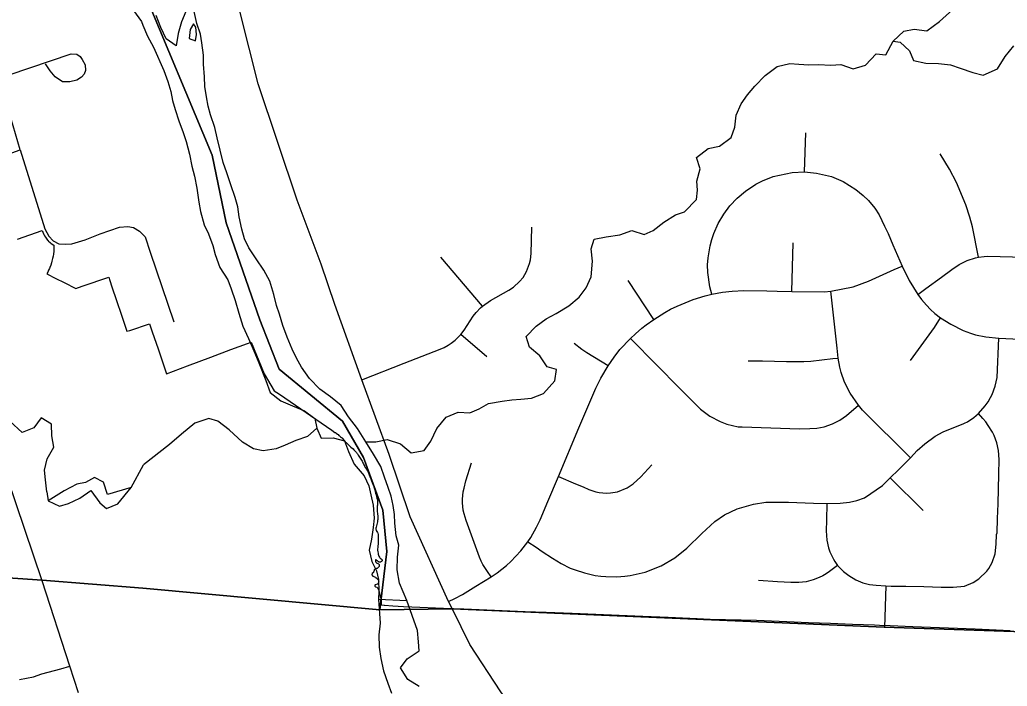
# Model space of a CAD drawing. Extents: x 114843 to 284848, y 317643 to 566895.
# Drawn here: x 170319 to 175945, y 451306 to 455101 of the extents above; entities that cross this region are included whole.
import ezdxf

# ---------------------------------------------------------------- set-up
doc = ezdxf.new("R2010")
doc.units = 0
for name, color, linetype in [('GM_X_City_Street', 7, 'Continuous'), ('GM_X_Corporation', 7, 'Continuous'), ('GM_X_County', 7, 'Continuous'), ('GM_X_Major_River', 7, 'Continuous'), ('GM_X_Minor_Lake', 7, 'Continuous'), ('GM_X_Minor_River', 7, 'Continuous'), ('GM_X_State_Route', 7, 'Continuous'), ('GM_X_Township', 7, 'Continuous'), ('GM_X_Township_Road', 7, 'Continuous')]:
    doc.layers.add(name, color=color, linetype=linetype)

msp = doc.modelspace()

# ---------------------------------------------------------------- linework, layer by layer
at = {"layer": 'GM_X_City_Street'}
msp.add_lwpolyline([(170318, 451343.7), (170397, 451360.5), (170444.8, 451377.7), (170553.1, 451405.9), (170604.9, 451420.3)], dxfattribs=at)
at = {"layer": 'GM_X_Corporation'}
msp.add_lwpolyline([(170306.1, 453851.7), (170447.8, 453900.3), (170450.7, 453892.2), (170454.7, 453882), (170456, 453879.3), (170460.7, 453870.4), (170465.2, 453862.7), (170469.3, 453857), (170473.5, 453851.4), (170477.9, 453846), (170480.5, 453843), (170482.1, 453840.7), (170484, 453839.4), (170492, 453831.8), (170495.7, 453828.6), (170503.8, 453822.5), (170513, 453816.4), (170514.5, 453814.9), (170514.4, 453805.4), (170513.8, 453792.4), (170513, 453782.5), (170511.2, 453766.6), (170509.3, 453754.8), (170506.6, 453742), (170504.6, 453733.2), (170502.6, 453725.5), (170499.8, 453715.9), (170495.7, 453703.6), (170490.8, 453690.4), (170488.2, 453684), (170484.1, 453674.8), (170478.8, 453664), (170473.8, 453654.4), (170525, 453627.8), (170571.5, 453603.9), (170638.2, 453570.4), (170674.7, 453583.2), (170826.9, 453635.7), (170833.3, 453615.2), (170844.8, 453580.5), (170871.2, 453502.2), (170899.1, 453418.7), (170929.5, 453327.9), (170945.6, 453332.2), (171058.2, 453370.1), (171066.2, 453346.3), (171074.4, 453323.6), (171107.2, 453227.4), (171155.7, 453085.7), (171275.2, 453130.4), (171408.8, 453180.5), (171521.2, 453222.4), (171617.7, 453258.4), (171638.1, 453266), (171711.9, 453085.5), (171769.6, 452987.7), (171798.3, 452968.1), (172096.7, 452763.8), (172115.2, 452750.8), (172117.7, 452750.4), (172121.6, 452747.2), (172130, 452741.9), (172133.7, 452738.6), (172137.9, 452734.3), (172139.4, 452732.9), (172147.5, 452727), (172152, 452723), (172155.5, 452719.5), (172158.2, 452716.5), (172166.4, 452706.5), (172174.2, 452697.3), (172180.8, 452691.2), (172188.7, 452683.5), (172195.3, 452677.4), (172201.7, 452671.1), (172205.4, 452667.7), (172218.5, 452656.9), (172222.9, 452652.8), (172228.8, 452646.1), (172237.1, 452637.3), (172240.3, 452633.5), (172243.7, 452628.5), (172247.4, 452622.6), (172255.7, 452610.1), (172269.4, 452587.9), (172271.3, 452584.4), (172274.8, 452577.3), (172277.4, 452571.8), (172279.7, 452566.3), (172285, 452556.6), (172287.5, 452552.4), (172296.2, 452540.1), (172299.5, 452535.1), (172301.9, 452530.7), (172305, 452524.4), (172316.3, 452495.5), (172319.4, 452486.1), (172323.5, 452474.7), (172334.3, 452447.8), (172337.5, 452439.4), (172338.7, 452435.6), (172340, 452430.8), (172341.5, 452423.9), (172344.2, 452413.3), (172346.7, 452404.7), (172349.5, 452396.1), (172354.4, 452376.7), (172357.3, 452368.1), (172358, 452365.2), (172358.4, 452361.3), (172358.4, 452353.2), (172357, 452337.1), (172356.4, 452332.1), (172355.6, 452324.2), (172355.4, 452320.2), (172355.3, 452317.2), (172355.4, 452310.2), (172356.3, 452301.2), (172357.6, 452289.3), (172359.7, 452272.4), (172360, 452268.4), (172360, 452264.4), (172359.3, 452256.4), (172358.1, 452249.5), (172357.3, 452242.6), (172355.3, 452233.8), (172353.2, 452227.1), (172349.5, 452212.5), (172348.6, 452205.6), (172348.5, 452203.6), (172348.6, 452199.6), (172349.4, 452196.7), (172350.9, 452193), (172357.6, 452180.7), (172358.7, 452177.8), (172360.9, 452170.1), (172361.5, 452167.2), (172362.2, 452162.2), (172362.3, 452154.3), (172361.8, 452141.2), (172362, 452136.2), (172361.9, 452125.2), (172361.7, 452122.2), (172358.6, 452097.4), (172357.8, 452086.4), (172357.8, 452081.4), (172359.3, 452070.6), (172360.8, 452063.7), (172361.6, 452058.8), (172363.2, 452052), (172365.4, 452046.4), (172368.3, 452041.1), (172370.2, 452038.7), (172373.1, 452036.1), (172377.9, 452032.3), (172380, 452030.2), (172382.5, 452027.1), (172383.6, 452025.4), (172383.9, 452024.4), (172383.3, 452020.5), (172382.2, 452018.8), (172380.9, 452017.3), (172379.4, 452016), (172376, 452013.8), (172374.1, 452013.1), (172372.1, 452013), (172368, 452013.1), (172365.1, 452013.6), (172364.1, 452013.9), (172363.3, 452014.4), (172361.8, 452015.7), (172359.6, 452017.8), (172355.8, 452021), (172350.9, 452024.6), (172349.1, 452025.2), (172346.9, 452025), (172345.7, 452023.6), (172345.6, 452022.5), (172345.8, 452020.6), (172346.9, 452016.7), (172348.4, 452012.9), (172349.3, 452011.2), (172349.9, 452010.4), (172351.3, 452009), (172353.8, 452007.2), (172355.6, 452006.4), (172359.3, 452004.9), (172362.8, 452003.1), (172364.4, 452001.8), (172366.9, 451998.6), (172367.4, 451997.7), (172367.8, 451995.8), (172367.8, 451992.8), (172367.2, 451988.8), (172366, 451986.1), (172364, 451983.8), (172360.1, 451980.6), (172357.7, 451978.9), (172355, 451977.4), (172351.4, 451975.8), (172344.8, 451973.2), (172342.1, 451971.9), (172340.5, 451970.8), (172339.5, 451969.1), (172338, 451965.4), (172335.7, 451955.6), (172334.8, 451953.9), (172334.1, 451953.1), (172327.6, 451948.3), (172326.4, 451946.9), (172325.8, 451944.9), (172325.9, 451942.9), (172326.6, 451940), (172328.1, 451936.3), (172329.1, 451934.6), (172330.4, 451933), (172334.2, 451932.1), (172337.3, 451931.7), (172340.9, 451930), (172345.3, 451927.7), (172347, 451926.6), (172348.5, 451925.5), (172357.2, 451917.1), (172359.9, 451914.1), (172361.7, 451911.7), (172362.7, 451909.9), (172364.2, 451906.2), (172364.8, 451902.3), (172364.1, 451899.4), (172362.6, 451895.6), (172359.1, 451889.5), (172357.7, 451888.2), (172356.8, 451887.7), (172355, 451886.9), (172345.4, 451884), (172343.6, 451883), (172342.5, 451881.4), (172342.4, 451879.4), (172343.3, 451876.5), (172344.9, 451874), (172346.6, 451872.9), (172353, 451869.9), (172355.6, 451868.3), (172357.2, 451867.1), (172359.1, 451864.9), (172360.3, 451863.2), (172362, 451859.6), (172363.4, 451855.9), (172364.7, 451852.1), (172367.2, 451843.4), (172373.1, 451817.1), (172376.2, 451807.5), (172377.2, 451803.6), (172378.5, 451797.8), (172379, 451793.8), (172379.3, 451788.8), (172379.4, 451783.8), (172379.1, 451779.8), (172379.2, 451771.8), (172379.5, 451769.2), (172395.3, 451768.1), (172396.8, 451768), (172444.3, 451764.1), (172505, 451760.5), (172553.4, 451757.5), (172733.5, 451751), (172849.4, 451746.7), (173199, 451732.3), (173318.6, 451727.4), (173465.8, 451721.3), (173601.6, 451715.7), (173733.7, 451710.3), (173868.6, 451704.7), (174013.7, 451698.7), (174179.2, 451691.9), (174252.9, 451688.8), (174515.9, 451681.6), (174688.8, 451674.8), (174813.7, 451670), (174938.6, 451665.1), (175063.5, 451660.2), (175188.4, 451655.3), (175218.1, 451654.2), (175277.7, 451651.9), (175406.9, 451646.8), (175507.3, 451642.9), (175611.6, 451638.9), (175762.7, 451633), (175962.2, 451624.4)], dxfattribs=at)
at = {"layer": 'GM_X_County'}
for points in [[(158333.6, 448459.5), (158404.1, 452870.8), (160362.3, 452715), (161836.9, 452606), (163211.6, 452477.1), (163617.5, 452463.1), (165372, 452326.8), (167503.6, 452041.5), (167590.5, 452084.6), (167684.2, 452099.7), (167764.7, 452088.4), (168049.8, 452072), (168830.9, 452018.8), (169197.8, 451994.5), (169613.4, 451967.6), (170446.5, 451909.5), (171021.2, 451864.1), (172371.6, 451741.9), (172784.1, 451747.3), (175244.6, 451642.6), (176495.7, 451600.3), (177080.5, 451574.7), (178654.1, 451485.6), (180912.9, 451416.4)], [(180912.9, 451416.4), (178654.1, 451485.6), (177080.5, 451574.7), (176495.7, 451600.3), (175244.6, 451642.6), (172784.1, 451747.3), (172371.6, 451741.9), (171021.2, 451864.1), (170446.5, 451909.5), (169613.4, 451967.6), (169197.8, 451994.5), (168830.9, 452018.8), (168049.8, 452072), (167764.7, 452088.4), (167684.2, 452099.7), (167590.5, 452084.6), (167503.6, 452041.5), (165372, 452326.8), (163617.5, 452463.1), (163211.6, 452477.1), (161836.9, 452606), (160362.3, 452715), (158404.1, 452870.8)]]:
    msp.add_lwpolyline(points, dxfattribs=at)
at = {"layer": 'GM_X_Major_River'}
msp.add_line((172362.9, 451801.8), (172524.7, 451794.4), dxfattribs=at)
for points in [[(170968.3, 455153.8), (171012.6, 455089.7)], [(171265.3, 455147.7), (171240.8, 455087.8), (171222.3, 455021.8), (171209.7, 454951.7), (171154, 454992.2), (171122.4, 455056.6), (171096.9, 455125)], [(172524.7, 451794.4), (172483.5, 451892.9), (172470, 451969.1), (172470.6, 452041.3), (172479.1, 452109.4), (172463.5, 452161.6), (172456.1, 452233.9), (172454.5, 452284), (172446.8, 452336.1), (172435.2, 452388.4), (172417.6, 452438.6), (172398, 452496.9), (172376.5, 452557.2), (172335, 452627.7), (172291.5, 452698.2), (172244, 452772.7), (172192.5, 452839.3), (172150.9, 452903.7), (172089.2, 452954.3), (172029.5, 452996.9), (171969.9, 453057.5), (171924.3, 453122), (171896.7, 453174.4), (171871.1, 453224.7), (171843.6, 453293), (171818, 453359.4), (171798.5, 453423.7), (171782.9, 453473.9), (171767.4, 453536.2), (171743.9, 453612.5), (171710.4, 453674.9), (171666.8, 453739.4), (171625.3, 453801.9), (171599.6, 453854.2), (171584, 453908.5), (171568.6, 453978.7), (171561, 454034.9), (171547.4, 454089.1), (171521.9, 454161.5), (171498.4, 454229.8), (171478.9, 454288.1), (171443.9, 454428.7), (171430.4, 454486.9), (171406.9, 454559.3), (171393.3, 454609.5), (171383.7, 454661.7), (171374.1, 454719.9), (171372.5, 454776), (171367.1, 454848.2), (171365.5, 454898.4), (171356, 454968.6), (171348.4, 455018.8), (171328.8, 455079.1), (171313.3, 455147.3)], [(171012.6, 455089.7), (171020.4, 455069.5), (171047.9, 455007.1), (171081.5, 454944.7), (171140.5, 454812), (171162.1, 454749.6), (171179.6, 454691.4), (171189.3, 454641.2), (171204.9, 454588.9), (171226.4, 454524.6), (171249.9, 454458.3), (171267.6, 454408.1), (171287, 454335.7), (171300.5, 454267.5), (171314.1, 454209.2), (171327.5, 454141), (171339, 454062.7), (171348.5, 454008.5), (171370, 453932.2), (171395.6, 453881.9), (171419.1, 453815.5), (171432.7, 453763.3), (171460.2, 453690.9), (171505.7, 453620.4), (171523.3, 453568.2), (171546.9, 453501.8), (171568.3, 453429.5), (171589.8, 453355.2), (171623.3, 453286.8), (171652.8, 453216.4), (171682.3, 453148), (171721.5, 453047.4), (171747, 452979.1), (171806.7, 452930.5), (171872.6, 452901.9), (171942.4, 452873.3), (172000.2, 452830.8), (172011.7, 452774.6), (172037.3, 452718.2), (172105.4, 452719.7), (172169.4, 452703.1), (172192.9, 452642.8), (172224.4, 452570.4), (172282, 452503.8), (172307.5, 452447.5), (172319.2, 452395.3), (172332.7, 452337.1), (172338.2, 452262.8), (172333.7, 452210.8), (172323.2, 452142.7), (172310.7, 452080.6), (172326.2, 452016.4), (172351.9, 451964.1), (172363.5, 451913.9), (172364.9, 451845.7), (172362.9, 451801.8)], [(171308.8, 455077.2), (171290.5, 455045.3), (171284.1, 454993.2), (171320.1, 454980.9)], [(171320.1, 454980.9), (171326.3, 455016.9), (171322.7, 455059.1), (171308.8, 455077.2)], [(172362.9, 451801.8), (172373.6, 451665.9), (172365.4, 451599.7), (172367.3, 451529.5), (172377.2, 451463.3), (172391, 451393.1), (172416.9, 451322.9), (172436.8, 451266.7)], [(172595, 451304.6), (172531, 451344.8), (172489.1, 451411.1), (172527.3, 451463.1), (172595.4, 451507.2), (172591.5, 451559.3), (172585.6, 451623.5), (172524.7, 451794.4)]]:
    msp.add_lwpolyline(points, dxfattribs=at)
at = {"layer": 'GM_X_Minor_Lake'}
for points in [[(170954.1, 452437), (170819.6, 452397), (170795.7, 452467.1), (170744.7, 452494.5), (170694.8, 452466.2), (170644.7, 452456), (170572.7, 452419.6), (170480.7, 452361)], [(170480.7, 452361), (170545, 452331.2), (170597.1, 452347.5), (170661.1, 452377.8), (170725, 452420.2), (170775.5, 452350.3), (170814.3, 452318.8), (170877.7, 452344.7), (170954.1, 452437)]]:
    msp.add_lwpolyline(points, dxfattribs=at)
at = {"layer": 'GM_X_Minor_River'}
for points in [[(172291.5, 452698.2), (172348.6, 452698.5), (172412.5, 452711), (172488.6, 452685.5), (172548.9, 452635.8), (172622.8, 452648.3), (172662.3, 452700.7), (172695.8, 452773.1), (172749.2, 452837.5), (172816.9, 452866.1), (172882.9, 452862.5), (172936.7, 452884.9), (172990.4, 452915.3), (173068.2, 452929.9), (173122.2, 452936.3), (173174.1, 452940.7), (173234, 452947.1), (173303.7, 452973.6), (173367.1, 453044.2), (173376.6, 453110.3), (173324.5, 453124), (173282.1, 453187.8), (173223.7, 453237.5), (173205.3, 453297.5), (173260.8, 453356), (173318.4, 453398.5), (173376.2, 453428.9), (173447.8, 453471.5), (173507.3, 453522), (173546.9, 453574.3), (173574.4, 453636.6), (173581.7, 453726.8), (173575.1, 453796.9), (173592.7, 453851.1), (173660.6, 453865.6), (173738.4, 453876.2), (173806.2, 453900.7), (173876.3, 453877.1), (173928.1, 453901.5), (173989.6, 453948), (174055.3, 453990.6), (174107.1, 454007), (174174.5, 454077.5), (174180.1, 454129.7), (174177.7, 454181.7), (174195.1, 454252), (174174.7, 454316), (174242.2, 454368.5), (174306.1, 454381), (174371.6, 454429.5), (174393.1, 454489.8), (174400.6, 454557.9), (174430.1, 454622.3), (174465.7, 454672.6), (174507.3, 454723), (174566.7, 454783.5), (174634.3, 454834), (174706.1, 454850.6), (174758.1, 454846.9), (174814.1, 454843.3), (174870, 454845.7), (174940, 454842.1), (174997.9, 454846.5), (175068, 454821), (175137.8, 454841.5), (175199.3, 454906), (175253.3, 454900.4), (175294.7, 454978.8), (175356.2, 455035.3), (175416, 455047.8), (175488, 455038.2), (175559.6, 455090.8), (175635, 455159.5)], [(175294.7, 454978.8), (175334.7, 454973.1), (175389, 454923.4), (175411.4, 454869.4), (175481.5, 454853.9), (175553.4, 454852.4), (175621.4, 454844.8), (175677.5, 454825.2), (175749.7, 454799.6), (175807.7, 454786), (175889.4, 454820.6), (175932.8, 454891), (175982.3, 454951.5)], [(170474.5, 452413.1), (170466.2, 452481.3), (170459.9, 452535.4), (170475.6, 452601.6), (170513.4, 452667.9), (170503.1, 452732.1), (170500.8, 452798.2), (170440.5, 452834), (170398.7, 452777.7), (170332.7, 452751.4), (170262.2, 452815.2)], [(172011.7, 452774.6), (171958.7, 452727.9), (171892.9, 452705.4), (171831.2, 452679), (171779.4, 452658.6), (171705.5, 452646), (171651.5, 452657.7), (171589.2, 452695.3), (171512.7, 452766.9), (171448.4, 452814.6), (171396.3, 452830.2), (171316.6, 452803.6), (171241.2, 452741), (171171.7, 452682.4), (171024.1, 452566.1)], [(170474.5, 452413.1), (170480.7, 452361), (170545, 452331.2), (170597.1, 452347.5), (170661.1, 452377.8), (170725, 452420.2), (170775.5, 452350.3), (170814.3, 452318.8), (170877.7, 452344.7), (170954.1, 452437), (171024.1, 452566.1)]]:
    msp.add_lwpolyline(points, dxfattribs=at)
at = {"layer": 'GM_X_State_Route'}
for points in [[(172785.3, 451744.5), (172762.2, 451787.7), (172544.6, 452270.4), (172423.6, 452624.8), (172267.6, 453051), (172114.7, 453480), (172037.4, 453708.8), (171899.4, 454074.1), (171677.8, 454736.5), (171574.2, 455142.8), (171484.5, 455506.8), (171454.9, 455620.2)], [(170447.6, 451906.7), (170199, 452637.5), (170079.4, 453012.8), (170048.9, 453101.4)], [(170653.6, 451268.7), (170604.9, 451420.3), (170447.6, 451906.7)], [(174614.1, 447947.2), (174384.9, 448836.9), (174368.2, 448940.2), (173720.9, 450332.4), (173671, 450416.1), (173550.9, 450607.6), (173059.4, 451273.8), (172883.6, 451544.1), (172785.3, 451744.5)]]:
    msp.add_lwpolyline(points, dxfattribs=at)
at = {"layer": 'GM_X_Township'}
for points in [[(170250.2, 459264.1), (170803.8, 457703.8), (170835.4, 457597.7), (170933.5, 457267.5), (170941.5, 457002.9), (170862.6, 456831.3), (170751.7, 456590.3), (170896.2, 455781.1), (171019, 455280.7), (171414.9, 454330.3), (171495.6, 453944.8), (171686.4, 453391.5), (171797.2, 453111.3), (172158.3, 452814.9), (172277.6, 452609.1), (172388.6, 452309), (172410.3, 452073.5), (172371.6, 451741.9), (171021.2, 451864.1), (170446.5, 451909.5), (169613.4, 451967.6)], [(180912.9, 451416.4), (178654.1, 451485.6), (177080.5, 451574.7), (176495.7, 451600.3), (175244.6, 451642.6), (172784.1, 451747.3), (172371.6, 451741.9), (172410.3, 452073.5), (172388.6, 452309), (172277.6, 452609.1), (172158.3, 452814.9), (171797.2, 453111.3), (171686.4, 453391.5), (171495.6, 453944.8), (171414.9, 454330.3), (171019, 455280.7), (170896.2, 455781.1), (170751.7, 456590.3), (170862.6, 456831.3), (170941.5, 457002.9), (170933.5, 457267.5), (170835.4, 457597.7), (170803.8, 457703.8), (170250.2, 459264.1)], [(158333.6, 448459.5), (158404.1, 452870.8), (160362.3, 452715), (161836.9, 452606), (163211.6, 452477.1), (163617.5, 452463.1), (165372, 452326.8), (167503.6, 452041.5), (167590.5, 452084.6), (167684.2, 452099.7), (167764.7, 452088.4), (168049.8, 452072), (168830.9, 452018.8), (169197.8, 451994.5), (169613.4, 451967.6), (170446.5, 451909.5), (171021.2, 451864.1), (172371.6, 451741.9), (172784.1, 451747.3), (175244.6, 451642.6), (176495.7, 451600.3), (177080.5, 451574.7), (178654.1, 451485.6), (180912.9, 451416.4)]]:
    msp.add_lwpolyline(points, dxfattribs=at)
at = {"layer": 'GM_X_Township_Road'}
for p, q in [((174789.7, 454234.2), (174798.4, 454456.5)), ((174717.6, 453554.3), (174725.4, 453830.5)), ((172955, 453469.7), (172717.6, 453748.1)), ((173931.8, 453394), (173786.4, 453616.2)), ((172981.2, 453181.1), (172833.1, 453308.3)), ((173798.3, 453285.1), (173948.1, 453134.4)), ((172267.6, 453051), (172510.3, 453145.5)), ((175279.1, 452492.8), (175466.2, 452307)), ((175254.5, 451877.1), (175245.8, 451639.8))]:
    msp.add_line(p, q, dxfattribs=at)
for points in [[(169705.7, 454143.6), (169832.5, 454182.9), (170320.8, 454360.8), (170228.4, 454677.9), (170218.9, 454719.1), (170220.3, 454743.6), (170232.3, 454768.1), (170258.2, 454786.6), (170611.5, 454906.8), (170645.1, 454904), (170663.6, 454891.9), (170675.9, 454875.1), (170691.4, 454844.7), (170693.1, 454812.6), (170687.2, 454791.2), (170670.5, 454774.3), (170644.7, 454755.8), (170605, 454747.9), (170562.3, 454747.5), (170520.9, 454774.7), (170493.1, 454809.7), (170466.9, 454849.2)], [(170320.8, 454360.8), (170461.9, 453910.9), (170485.5, 453869), (170508.9, 453841.6), (170542.4, 453824.4), (170577.2, 453823.2), (170616.3, 453825), (170691.5, 453847.3), (170778.3, 453882.7), (170886.8, 453919.8), (170934.6, 453924.4), (170966.6, 453917.4), (171001.5, 453897.4), (171033.7, 453864.2), (171063.3, 453777.4), (171197.4, 453380.1)], [(175782, 453749.4), (175746.8, 453921.7), (175731.3, 453976.7), (175709.3, 454046.3), (175656.3, 454173.3), (175616.4, 454249.3), (175563.7, 454338.2)], [(174262.9, 453538.3), (174250.9, 453579.3), (174238.7, 453661.5), (174237.3, 453704.7), (174241.4, 453746.1), (174252.7, 453814.4), (174261.9, 453849.3), (174273.6, 453883.9), (174298.7, 453940.2), (174330.3, 453994), (174365.6, 454040.9), (174407.3, 454085.3), (174454.5, 454125.4), (174513.4, 454164.1), (174550.9, 454183.5), (174611.3, 454207.5), (174720.7, 454231.3), (174789.7, 454234.2), (174859.6, 454227.9), (174943.2, 454207.4), (175010.7, 454179.1), (175082.5, 454135.1), (175124.7, 454100.4), (175154.5, 454070.8), (175190.5, 454027.1), (175215.6, 453989.6), (175246.7, 453926.4), (175267.2, 453883.8), (175294, 453820), (175347.6, 453698)], [(172510.3, 453145.5), (172714.2, 453224.9), (172737.9, 453235.1), (172760.7, 453247.4), (172778.1, 453258.7), (172800.9, 453276), (172833.1, 453308.3), (172852.1, 453332.9), (172903.4, 453413.3), (172919.3, 453433.9), (172944.4, 453460.3), (172955, 453469.7), (173001.2, 453501.8), (173105.9, 453561.1), (173131.7, 453577.8), (173167.5, 453609.9), (173186.8, 453633.7), (173207.1, 453667.3), (173224.3, 453712), (173229.1, 453733.2), (173233, 453770.5), (173236.9, 453918.9)], [(175436.6, 453536.5), (175482, 453571.5), (175570.2, 453635), (175629.7, 453679), (175671.8, 453706.8), (175716.9, 453729.2), (175764.5, 453745.8), (175782, 453749.4), (175814.4, 453753.7), (175835.7, 453754.4), (175975.1, 453750), (176047.4, 453749.6), (176062.4, 453748), (176118, 453751.7), (176145.6, 453756), (176216.3, 453772.4), (176248.6, 453785.3), (176300.8, 453807.8), (176339.7, 453826.7), (176375.6, 453845.5), (176417, 453871.3)], [(173214, 452128.9), (173230.8, 452153.1), (173263.8, 452212.3), (173283.8, 452254.2), (173327.8, 452357.6), (173387.9, 452500.2), (173505.2, 452777), (173600.9, 453003.4), (173629, 453060.8), (173671.9, 453131.2), (173706.1, 453180.3), (173738.8, 453222.4), (173798.3, 453285.1), (173827.5, 453312.3), (173863.7, 453344.4), (173888.2, 453363.9), (173931.8, 453394), (173995.3, 453434.5), (174027.8, 453452.3), (174064.5, 453470.3), (174155.9, 453507.7), (174224, 453528.7), (174262.9, 453538.3), (174324, 453549.2), (174377.3, 453556), (174445.1, 453560.1), (174575.2, 453557.5), (174634, 453556.3), (174717.6, 453554.3), (174903.5, 453551.9), (174941, 453554.9), (175067.4, 453580.4), (175154.2, 453613), (175300.4, 453678.1), (175347.6, 453698)], [(175347.6, 453698), (175386.9, 453615.4), (175436.6, 453536.5), (175457, 453507.2), (175485.4, 453474.8), (175508.3, 453451.4), (175532.4, 453429.2), (175565.3, 453403.1), (175624.2, 453366.8), (175694.1, 453330.9), (175735.8, 453315.5), (175764.6, 453307), (175823.4, 453294.7), (175898.1, 453287.5), (176016.6, 453282.2), (176135.9, 453278.5), (176161, 453277.6)], [(175394.2, 452607.4), (175120.7, 452878.2), (175097, 452906.8), (175050.2, 452974.7), (175018.9, 453037.5), (174999.1, 453092.6), (174991.7, 453122.2), (174983, 453173.9), (174976.5, 453231.1), (174941, 453554.9)], [(175393.9, 453161), (175530.8, 453349.4), (175565.3, 453403.1)], [(173671.9, 453131.2), (173549.4, 453203.8), (173521.8, 453222.8), (173478.1, 453258)], [(175702.4, 452804.5), (175718.2, 452812.4), (175755.4, 452836.4), (175782.1, 452859.8), (175819.7, 452903.2), (175835.9, 452925.8), (175850.8, 452949.2), (175859.5, 452967.7), (175876.6, 453015.2), (175887.6, 453064.5), (175898.1, 453287.5)], [(173948.1, 453134.4), (174076, 453004.3), (174197.7, 452884.4), (174251.2, 452843.3), (174309.4, 452812.7), (174347.5, 452798.8), (174412.3, 452783.9), (174434.4, 452782.1), (174761.3, 452772.3), (174821.5, 452772.6), (174861.2, 452774.6), (174903.2, 452782.9), (174950.2, 452799.4), (174991.2, 452820.3), (175028.9, 452846.8), (175097, 452906.8)], [(174468.4, 453159.5), (174551.1, 453158.2), (174687.6, 453155), (174786.2, 453154.6), (174826.4, 453157.4), (174951.2, 453172.1), (174983, 453173.9)], [(175254.5, 451877.1), (175283.2, 451876.4), (175367.6, 451876.8), (175469.3, 451873.1), (175569.3, 451870.3), (175637.4, 451869.3), (175701.9, 451876.8), (175751.8, 451896.6), (175783, 451917.2), (175828.6, 451961.1), (175840.2, 451976.5), (175859.4, 452009.9), (175877.2, 452059.9), (175883, 452115.2), (175884.2, 452170.9), (175887.6, 452179.3), (175889.2, 452262), (175892.8, 452345.2), (175897.4, 452512.9), (175899.7, 452597.9), (175896.2, 452648.5), (175885.8, 452692.8), (175871, 452733.5), (175861.5, 452752.9), (175837.6, 452791.1), (175822.5, 452811.1), (175806.1, 452830.1), (175782.1, 452859.8)], [(173214, 452128.9), (173261.4, 452098.2), (173296.4, 452074.2), (173354.6, 452035), (173403.2, 452004.5), (173456.1, 451978.8), (173483.5, 451968.1), (173536.5, 451950.9), (173597.9, 451937.4), (173629, 451933), (173658.6, 451930.2), (173720.7, 451929), (173767.4, 451932.2), (173798, 451936.1), (173882.6, 451955.8), (173973.6, 451992.3), (174050.8, 452037.1), (174119.2, 452091.4), (174205, 452176.5), (174280.1, 452244), (174334.7, 452281.8), (174406.8, 452315.8), (174498.9, 452343.2), (174569.8, 452353.4), (174631.9, 452354.9), (174698.4, 452354.2), (174842.1, 452348.7), (174917.8, 452346.6), (174992.9, 452347.6), (175046.3, 452354), (175088.6, 452363.8), (175131.9, 452379.5), (175235.5, 452449.4), (175279.1, 452492.8), (175325.7, 452537.8), (175394.2, 452607.4), (175432.5, 452648), (175475, 452685.7), (175535.6, 452729.6), (175581.2, 452754.6), (175698.4, 452802.5), (175702.4, 452804.5)], [(173006, 451929.9), (172983.5, 451960.2), (172958.3, 451998.6), (172947.9, 452019.1), (172938.8, 452040.2), (172907.8, 452124.8), (172862.8, 452249.8), (172851.1, 452287), (172846.3, 452307.8), (172843.2, 452328.9), (172841.5, 452350.2), (172841.5, 452371.5), (172843.1, 452392.8), (172846.3, 452413.9), (172851.1, 452434.7), (172861.2, 452474.8), (172893.1, 452578.7)], [(173528.4, 452440.8), (173562, 452426.5), (173600.9, 452413.4), (173621, 452409.1), (173662, 452405.4), (173684.7, 452406.7), (173724.1, 452413.9), (173780, 452436.3), (173813.5, 452458.2), (173857.6, 452498.3), (173921.2, 452566.2)], [(173387.9, 452500.2), (173485.3, 452459.1), (173528.4, 452440.8)], [(174917.8, 452346.6), (174915.1, 452252.2), (174913.7, 452191.8), (174917.3, 452137.4), (174927.3, 452093.3), (174935.1, 452071.3), (174955.1, 452029.2), (174962.7, 452016), (174978.4, 451994.1), (175012.6, 451959.5), (175042.6, 451937.3), (175083.1, 451912.8), (175122.8, 451895.2), (175160.4, 451885.4), (175199.1, 451881.8), (175254.5, 451877.1)], [(172762.2, 451787.7), (172798.6, 451804.8), (172841.8, 451828.6), (172918, 451875.8), (173006, 451929.9), (173038.5, 451951.4), (173066, 451972.1), (173092.4, 451994.1), (173117.9, 452017.3), (173173.5, 452077.2), (173214, 452128.9)], [(174978.4, 451994.1), (174932.6, 451958.6), (174913.9, 451946), (174894.4, 451934.8), (174874.1, 451925), (174840.2, 451912.3), (174800.1, 451901.4), (174758.8, 451896.9), (174712.8, 451896.9), (174636.6, 451901.4), (174527.5, 451907.5)]]:
    msp.add_lwpolyline(points, dxfattribs=at)

doc.saveas('drawing.dxf')
